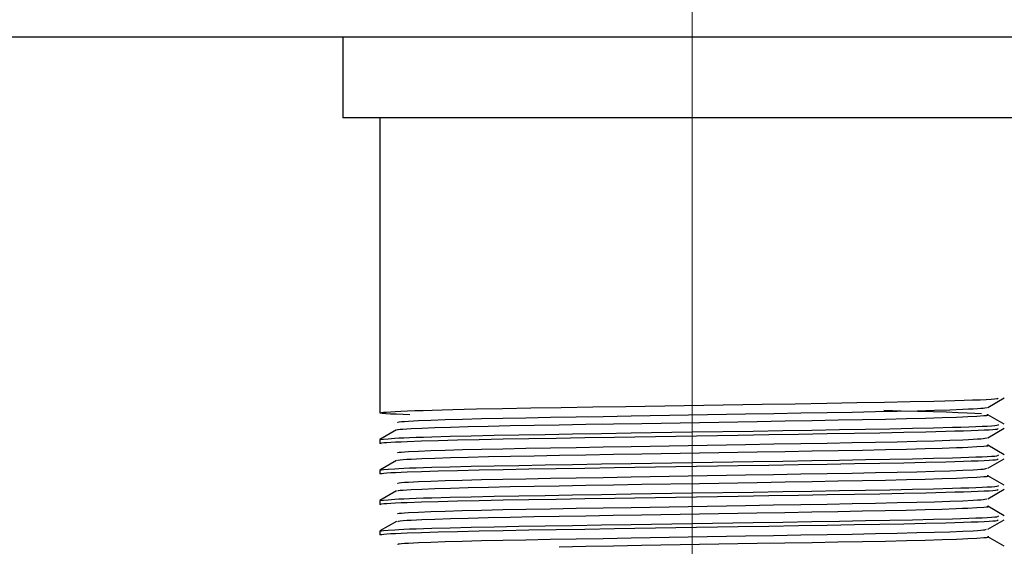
# Model space of a CAD drawing. Header units: millimetres. Extents: x 262469 to 275208, y -32539 to 9411.
# Tile 358 of 428: x 269141 to 269150, y -13289 to -13284. Entities that reach past the tile are written whole.
import ezdxf

# ---------------------------------------------------------------- set-up
doc = ezdxf.new("R2010")
doc.units = ezdxf.units.MM
doc.header["$LTSCALE"] = 100
doc.layers.add('$ IE_TELETECHNIKA', color=5, linetype='Continuous', lineweight=30)

msp = doc.modelspace()

# ---------------------------------------------------------------- linework, layer by layer
at = {"layer": '$ IE_TELETECHNIKA', "color": 7, "linetype": 'Continuous', "lineweight": 5, "ltscale": 20.32}
for p, q in [((269147.0395, -13285.0463), (269147.0395, -13283.0463)), ((269147.0395, -13294.1088), (269147.0395, -13285.0463))]:
    msp.add_line(p, q, dxfattribs=at)
at = {"layer": '$ IE_TELETECHNIKA', "color": 7, "linetype": 'Continuous'}
for p, q in [((269199.5395, -13284.2963), (269059.5395, -13284.2963)), ((269143.7895, -13284.2963), (269143.7895, -13285.0463)), ((269150.2895, -13285.0463), (269143.7895, -13285.0463)), ((269144.1333, -13285.0463), (269144.1333, -13287.7916)), ((269149.7914, -13287.7396), (269149.9449, -13287.6509)), ((269149.9449, -13287.8969), (269149.7914, -13287.8082)), ((269144.2876, -13287.95), (269144.1342, -13288.0386)), ((269149.7914, -13288.023), (269149.9449, -13287.9344)), ((269144.1333, -13288.0396), (269144.1333, -13288.0751)), ((269149.9449, -13288.1804), (269149.7914, -13288.0917)), ((269144.2877, -13288.2334), (269144.1342, -13288.3221)), ((269149.7914, -13288.3065), (269149.9449, -13288.2179)), ((269144.1333, -13288.3231), (269144.1333, -13288.3586)), ((269149.9449, -13288.4639), (269149.7914, -13288.3752)), ((269144.2877, -13288.5169), (269144.1342, -13288.6056)), ((269149.7914, -13288.59), (269149.9449, -13288.5014)), ((269144.1333, -13288.6066), (269144.1333, -13288.642)), ((269149.9449, -13288.7473), (269149.7914, -13288.6587)), ((269149.7914, -13288.8735), (269149.9449, -13288.7848)), ((269144.1333, -13288.8901), (269144.1333, -13288.9255)), ((269144.2877, -13288.8004), (269144.1342, -13288.8891)), ((269149.9449, -13289.0308), (269149.7914, -13288.9422))]:
    msp.add_line(p, q, dxfattribs=at)
for points in [[(269144.4127, -13287.8095), (269144.2889, -13287.8043), (269144.2346, -13287.8018), (269144.1895, -13287.7993), (269144.1567, -13287.7969), (269144.1385, -13287.7945), (269144.1331, -13287.7923), (269144.1368, -13287.7899), (269144.1485, -13287.7876), (269144.1683, -13287.7852), (269144.1962, -13287.7828), (269144.2323, -13287.7803), (269144.2766, -13287.7778), (269144.3292, -13287.7753), (269144.3902, -13287.7727), (269144.4596, -13287.7701), (269144.5369, -13287.7675), (269144.6219, -13287.7649), (269144.7143, -13287.7623), (269144.8137, -13287.7597), (269144.9198, -13287.7572), (269145.0323, -13287.7547), (269145.275, -13287.7499), (269145.5388, -13287.7452), (269145.8205, -13287.7405), (269146.1168, -13287.7357), (269146.4244, -13287.7307), (269147.6925, -13287.7102), (269147.9994, -13287.7053), (269148.2939, -13287.7004), (269148.5718, -13287.6956), (269148.8311, -13287.6909), (269149.0705, -13287.686), (269149.2892, -13287.6811), (269149.3904, -13287.6785), (269149.485, -13287.676), (269149.5722, -13287.6734), (269149.6506, -13287.6707), (269149.7192, -13287.6681), (269149.7769, -13287.6656), (269149.8225, -13287.663), (269149.855, -13287.6605), (269149.8747, -13287.6581), (269149.8846, -13287.6558), (269149.8879, -13287.6511)], [(269144.3018, -13287.8802), (269144.3006, -13287.8761), (269144.3124, -13287.874), (269144.3343, -13287.8718), (269144.3647, -13287.8696), (269144.4023, -13287.8674), (269144.4942, -13287.8629), (269144.6073, -13287.8583), (269144.7432, -13287.8537), (269144.9018, -13287.8491), (269145.0809, -13287.8446), (269145.2783, -13287.8402), (269145.4922, -13287.836), (269145.7209, -13287.8319), (269145.9621, -13287.8278), (269146.2135, -13287.8235), (269146.4728, -13287.8191), (269147.0049, -13287.8099), (269147.5384, -13287.8008), (269147.7993, -13287.7963), (269148.0529, -13287.792), (269148.297, -13287.7877), (269148.5291, -13287.7836), (269148.7471, -13287.7795), (269148.9491, -13287.7752), (269149.1329, -13287.7707), (269149.2964, -13287.7661), (269149.4386, -13287.7615), (269149.5594, -13287.7569), (269149.6114, -13287.7546), (269149.657, -13287.7524), (269149.6955, -13287.7501), (269149.7263, -13287.7479), (269149.7488, -13287.7458), (269149.7649, -13287.7437), (269149.786, -13287.7395)], [(269149.7334, -13287.8004), (269149.671, -13287.7966), (269149.6007, -13287.7928), (269149.5145, -13287.789), (269149.4083, -13287.7851), (269149.283, -13287.7812), (269149.1404, -13287.7774), (269148.9851, -13287.7736), (269148.8235, -13287.7698)], [(269144.3017, -13287.95), (269144.2996, -13287.9479), (269144.3052, -13287.9458), (269144.3223, -13287.9437), (269144.3494, -13287.9415), (269144.3848, -13287.9392), (269144.4267, -13287.937), (269144.5257, -13287.9324), (269144.6461, -13287.9278), (269144.7902, -13287.9231), (269144.9568, -13287.9185), (269145.1435, -13287.914), (269145.3481, -13287.9097), (269145.569, -13287.9055), (269145.804, -13287.9014), (269146.051, -13287.8972), (269146.3076, -13287.8928), (269146.5711, -13287.8882), (269147.1092, -13287.879), (269147.6446, -13287.8698), (269147.9049, -13287.8653), (269148.1568, -13287.861), (269148.3979, -13287.8568), (269148.626, -13287.8527), (269148.8388, -13287.8485), (269149.0341, -13287.844), (269149.2106, -13287.8395), (269149.3665, -13287.8349), (269149.4994, -13287.8302), (269149.5564, -13287.8279), (269149.6069, -13287.8256), (269149.6909, -13287.8211), (269149.7554, -13287.8167), (269149.7788, -13287.8146), (269149.793, -13287.8125), (269149.7954, -13287.8104), (269149.7842, -13287.8082)], [(269144.1462, -13288.0783), (269144.1325, -13288.0741), (269144.1371, -13288.072), (269144.1502, -13288.0698), (269144.1714, -13288.0676), (269144.2004, -13288.0654), (269144.2369, -13288.0632), (269144.2806, -13288.0609), (269144.3312, -13288.0586), (269144.3883, -13288.0563), (269144.5213, -13288.0516), (269144.6782, -13288.0468), (269144.8578, -13288.0421), (269145.059, -13288.0376), (269145.2803, -13288.0333), (269145.5194, -13288.029), (269145.7737, -13288.0248), (269146.0406, -13288.0205), (269146.3174, -13288.016), (269146.8896, -13288.0066), (269147.4685, -13287.9973), (269147.7531, -13287.9927), (269148.0304, -13287.9882), (269148.2971, -13287.9838), (269148.5501, -13287.9795), (269148.7877, -13287.9752), (269149.0092, -13287.9708), (269149.2137, -13287.9664), (269149.4005, -13287.9618), (269149.4861, -13287.9594), (269149.5654, -13287.957), (269149.6377, -13287.9547), (269149.7021, -13287.9523), (269149.7577, -13287.95), (269149.8036, -13287.9476), (269149.8392, -13287.9454), (269149.8636, -13287.9431), (269149.8783, -13287.9409), (269149.8856, -13287.9388), (269149.8879, -13287.9346)], [(269144.1333, -13288.0396), (269144.1688, -13288.0354), (269144.2123, -13288.031), (269144.2721, -13288.0267), (269144.3105, -13288.0244), (269144.3561, -13288.0222), (269144.4097, -13288.0199), (269144.4713, -13288.0176), (269144.5405, -13288.0153), (269144.6169, -13288.0129), (269144.789, -13288.0083), (269144.9837, -13288.0038), (269145.1973, -13287.9994), (269145.4271, -13287.9952), (269145.6712, -13287.991), (269145.9281, -13287.9868), (269146.1958, -13287.9825), (269146.4723, -13287.978), (269147.0398, -13287.9687), (269147.6079, -13287.9596), (269147.8849, -13287.9552), (269148.1533, -13287.9508), (269148.4102, -13287.9465), (269148.6529, -13287.9422), (269148.8804, -13287.938), (269149.0918, -13287.9336), (269149.2862, -13287.9292), (269149.4621, -13287.9246), (269149.5416, -13287.9223), (269149.6146, -13287.92), (269149.6803, -13287.9176), (269149.738, -13287.9153), (269149.787, -13287.913), (269149.8265, -13287.9108), (269149.8558, -13287.9085), (269149.8752, -13287.9064), (269149.8919, -13287.9021), (269149.8925, -13287.898)], [(269144.3018, -13288.1637), (269144.3014, -13288.1596), (269144.3129, -13288.1575), (269144.3344, -13288.1553), (269144.3646, -13288.1531), (269144.4021, -13288.1509), (269144.4941, -13288.1464), (269144.6073, -13288.1418), (269144.7432, -13288.1372), (269144.9018, -13288.1326), (269145.0808, -13288.1281), (269145.2782, -13288.1237), (269145.4922, -13288.1195), (269145.7208, -13288.1154), (269145.962, -13288.1113), (269146.2134, -13288.107), (269146.4727, -13288.1025), (269147.0048, -13288.0934), (269147.5382, -13288.0842), (269147.7991, -13288.0798), (269148.0528, -13288.0754), (269148.2968, -13288.0712), (269148.5289, -13288.0671), (269148.7469, -13288.063), (269148.9489, -13288.0587), (269149.1328, -13288.0542), (269149.2963, -13288.0496), (269149.4385, -13288.045), (269149.5592, -13288.0404), (269149.6113, -13288.0381), (269149.657, -13288.0359), (269149.6957, -13288.0336), (269149.7266, -13288.0314), (269149.7491, -13288.0293), (269149.7648, -13288.0272), (269149.7846, -13288.023)], [(269144.3021, -13288.2334), (269144.3006, -13288.2314), (269144.3061, -13288.2293), (269144.3229, -13288.2271), (269144.3498, -13288.2249), (269144.385, -13288.2227), (269144.4269, -13288.2204), (269144.5262, -13288.2159), (269144.6468, -13288.2112), (269144.7909, -13288.2066), (269144.9575, -13288.202), (269145.1442, -13288.1975), (269145.3489, -13288.1931), (269145.5697, -13288.1889), (269145.8048, -13288.1848), (269146.0517, -13288.1806), (269146.3082, -13288.1762), (269146.5717, -13288.1717), (269147.1096, -13288.1625), (269147.6449, -13288.1533), (269147.905, -13288.1488), (269148.1569, -13288.1445), (269148.3979, -13288.1403), (269148.626, -13288.1362), (269148.8387, -13288.132), (269149.034, -13288.1275), (269149.2103, -13288.123), (269149.3663, -13288.1183), (269149.4993, -13288.1137), (269149.5563, -13288.1114), (269149.6068, -13288.1091), (269149.6905, -13288.1045), (269149.7549, -13288.1002), (269149.7787, -13288.098), (269149.7935, -13288.0959), (269149.7966, -13288.0939), (269149.7856, -13288.0917)], [(269144.1462, -13288.3618), (269144.1325, -13288.3576), (269144.1371, -13288.3555), (269144.1502, -13288.3533), (269144.1714, -13288.3511), (269144.2004, -13288.3489), (269144.2369, -13288.3466), (269144.2806, -13288.3444), (269144.3312, -13288.3421), (269144.3883, -13288.3397), (269144.5213, -13288.335), (269144.6782, -13288.3303), (269144.8578, -13288.3256), (269145.059, -13288.3211), (269145.2803, -13288.3167), (269145.5194, -13288.3125), (269145.7737, -13288.3083), (269146.0406, -13288.3039), (269146.3174, -13288.2994), (269146.8897, -13288.2901), (269147.4685, -13288.2808), (269147.7531, -13288.2762), (269148.0304, -13288.2717), (269148.2971, -13288.2673), (269148.5501, -13288.263), (269148.7877, -13288.2586), (269149.0092, -13288.2543), (269149.2137, -13288.2498), (269149.4005, -13288.2452), (269149.4861, -13288.2429), (269149.5655, -13288.2405), (269149.6377, -13288.2382), (269149.7021, -13288.2358), (269149.7577, -13288.2334), (269149.8036, -13288.2311), (269149.8392, -13288.2288), (269149.8636, -13288.2266), (269149.8783, -13288.2244), (269149.8856, -13288.2223), (269149.8879, -13288.2181)], [(269144.1333, -13288.3231), (269144.1688, -13288.3188), (269144.2123, -13288.3145), (269144.2721, -13288.3101), (269144.3105, -13288.3079), (269144.3561, -13288.3057), (269144.4097, -13288.3034), (269144.4713, -13288.3011), (269144.5405, -13288.2988), (269144.6169, -13288.2964), (269144.789, -13288.2918), (269144.9837, -13288.2873), (269145.1973, -13288.2829), (269145.4271, -13288.2787), (269145.6712, -13288.2745), (269145.9281, -13288.2703), (269146.1958, -13288.266), (269146.4723, -13288.2615), (269147.0398, -13288.2522), (269147.6079, -13288.2431), (269147.8849, -13288.2387), (269148.1533, -13288.2343), (269148.4102, -13288.23), (269148.6529, -13288.2257), (269148.8804, -13288.2214), (269149.0918, -13288.2171), (269149.2862, -13288.2127), (269149.4621, -13288.2081), (269149.5416, -13288.2058), (269149.6146, -13288.2035), (269149.6803, -13288.2011), (269149.738, -13288.1988), (269149.787, -13288.1965), (269149.8265, -13288.1943), (269149.8558, -13288.192), (269149.8752, -13288.1899), (269149.8919, -13288.1856), (269149.8925, -13288.1815)], [(269144.3016, -13288.4471), (269144.3021, -13288.4431), (269144.3134, -13288.441), (269144.3347, -13288.4388), (269144.3646, -13288.4366), (269144.4019, -13288.4344), (269144.494, -13288.4298), (269144.6073, -13288.4253), (269144.7432, -13288.4207), (269144.9017, -13288.4161), (269145.0807, -13288.4116), (269145.2781, -13288.4072), (269145.4921, -13288.403), (269145.7207, -13288.3989), (269145.9619, -13288.3948), (269146.2133, -13288.3905), (269146.4725, -13288.386), (269147.0046, -13288.3769), (269147.5381, -13288.3677), (269147.7989, -13288.3632), (269148.0526, -13288.3589), (269148.2967, -13288.3547), (269148.5288, -13288.3506), (269148.7468, -13288.3465), (269148.9488, -13288.3421), (269149.1326, -13288.3377), (269149.2962, -13288.3331), (269149.4383, -13288.3285), (269149.559, -13288.3239), (269149.657, -13288.3194), (269149.6959, -13288.3171), (269149.7269, -13288.3149), (269149.7495, -13288.3128), (269149.7648, -13288.3107), (269149.7833, -13288.3065)], [(269144.3024, -13288.5169), (269144.3014, -13288.5149), (269144.3069, -13288.5128), (269144.3233, -13288.5106), (269144.3497, -13288.5084), (269144.3846, -13288.5062), (269144.4264, -13288.5039), (269144.5259, -13288.4993), (269144.6466, -13288.4947), (269144.7906, -13288.4901), (269144.9571, -13288.4855), (269145.1438, -13288.481), (269145.3484, -13288.4766), (269145.5692, -13288.4724), (269145.8043, -13288.4683), (269146.0512, -13288.4641), (269146.3077, -13288.4597), (269146.5711, -13288.4552), (269147.1091, -13288.446), (269147.6444, -13288.4368), (269147.9045, -13288.4323), (269148.1564, -13288.428), (269148.3975, -13288.4238), (269148.6255, -13288.4197), (269148.8383, -13288.4155), (269149.0336, -13288.411), (269149.21, -13288.4065), (269149.366, -13288.4018), (269149.4991, -13288.3972), (269149.5562, -13288.3949), (269149.6067, -13288.3926), (269149.6902, -13288.388), (269149.7544, -13288.3837), (269149.7786, -13288.3815), (269149.794, -13288.3794), (269149.7977, -13288.3774), (269149.7871, -13288.3752)], [(269144.1462, -13288.6453), (269144.1325, -13288.6411), (269144.1371, -13288.6389), (269144.1502, -13288.6368), (269144.1714, -13288.6346), (269144.2004, -13288.6324), (269144.2369, -13288.6301), (269144.2806, -13288.6278), (269144.3312, -13288.6256), (269144.3883, -13288.6232), (269144.5213, -13288.6185), (269144.6782, -13288.6138), (269144.8578, -13288.6091), (269145.059, -13288.6046), (269145.2803, -13288.6002), (269145.5194, -13288.596), (269145.7737, -13288.5917), (269146.0406, -13288.5874), (269146.3173, -13288.5829), (269146.8896, -13288.5736), (269147.4685, -13288.5642), (269147.7531, -13288.5597), (269148.0304, -13288.5552), (269148.2971, -13288.5508), (269148.5501, -13288.5464), (269148.7877, -13288.5421), (269149.0092, -13288.5378), (269149.2137, -13288.5333), (269149.4005, -13288.5287), (269149.4861, -13288.5264), (269149.5654, -13288.524), (269149.6377, -13288.5216), (269149.7021, -13288.5193), (269149.7577, -13288.5169), (269149.8036, -13288.5146), (269149.8392, -13288.5123), (269149.8636, -13288.5101), (269149.8783, -13288.5079), (269149.8856, -13288.5058), (269149.8879, -13288.5015)], [(269144.1333, -13288.6066), (269144.1688, -13288.6023), (269144.2123, -13288.598), (269144.2721, -13288.5936), (269144.3105, -13288.5914), (269144.3561, -13288.5891), (269144.4097, -13288.5869), (269144.4713, -13288.5846), (269144.5405, -13288.5822), (269144.6169, -13288.5799), (269144.789, -13288.5753), (269144.9837, -13288.5707), (269145.1973, -13288.5664), (269145.4271, -13288.5622), (269145.6712, -13288.558), (269145.9281, -13288.5538), (269146.1958, -13288.5495), (269146.4723, -13288.5449), (269147.0398, -13288.5357), (269147.6079, -13288.5266), (269147.8849, -13288.5221), (269148.1533, -13288.5178), (269148.4102, -13288.5134), (269148.6529, -13288.5092), (269148.8804, -13288.5049), (269149.0918, -13288.5006), (269149.2862, -13288.4962), (269149.4621, -13288.4916), (269149.5416, -13288.4893), (269149.6146, -13288.4869), (269149.6803, -13288.4846), (269149.738, -13288.4823), (269149.787, -13288.48), (269149.8265, -13288.4777), (269149.8558, -13288.4755), (269149.8752, -13288.4733), (269149.8919, -13288.4691), (269149.8925, -13288.465)], [(269144.3014, -13288.7306), (269144.3029, -13288.7265), (269144.314, -13288.7244), (269144.3349, -13288.7223), (269144.3645, -13288.7201), (269144.4017, -13288.7179), (269144.4938, -13288.7133), (269144.6073, -13288.7087), (269144.7432, -13288.7041), (269144.9016, -13288.6996), (269145.0807, -13288.6951), (269145.2781, -13288.6907), (269145.492, -13288.6865), (269145.7206, -13288.6824), (269145.9618, -13288.6782), (269146.2132, -13288.674), (269146.4724, -13288.6695), (269147.0045, -13288.6604), (269147.5379, -13288.6512), (269147.7988, -13288.6467), (269148.0524, -13288.6424), (269148.2965, -13288.6382), (269148.5286, -13288.6341), (269148.7466, -13288.6299), (269148.9486, -13288.6256), (269149.1325, -13288.6212), (269149.2961, -13288.6166), (269149.4382, -13288.612), (269149.5588, -13288.6074), (269149.6569, -13288.6028), (269149.696, -13288.6006), (269149.7272, -13288.5984), (269149.7499, -13288.5962), (269149.7649, -13288.5941), (269149.7821, -13288.59)], [(269144.3026, -13288.8004), (269144.3076, -13288.7963), (269144.3236, -13288.7941), (269144.3496, -13288.7919), (269144.3842, -13288.7897), (269144.4259, -13288.7874), (269144.5254, -13288.7828), (269144.6462, -13288.7782), (269144.7901, -13288.7736), (269144.9565, -13288.769), (269145.1431, -13288.7645), (269145.3477, -13288.7601), (269145.5685, -13288.7559), (269145.8034, -13288.7518), (269146.0503, -13288.7476), (269146.3068, -13288.7432), (269146.5702, -13288.7387), (269147.1082, -13288.7295), (269147.6435, -13288.7203), (269147.9036, -13288.7158), (269148.1555, -13288.7115), (269148.3966, -13288.7073), (269148.6248, -13288.7032), (269148.8376, -13288.6989), (269149.0329, -13288.6945), (269149.2094, -13288.6899), (269149.3655, -13288.6853), (269149.4988, -13288.6807), (269149.5559, -13288.6784), (269149.6065, -13288.6761), (269149.6897, -13288.6715), (269149.7537, -13288.6671), (269149.7783, -13288.665), (269149.7944, -13288.663), (269149.7989, -13288.6609), (269149.7888, -13288.6588)], [(269144.1462, -13288.9288), (269144.1325, -13288.9246), (269144.1371, -13288.9224), (269144.1502, -13288.9203), (269144.1714, -13288.9181), (269144.2004, -13288.9159), (269144.2369, -13288.9136), (269144.2806, -13288.9113), (269144.3312, -13288.909), (269144.3883, -13288.9067), (269144.5213, -13288.902), (269144.6782, -13288.8973), (269144.8578, -13288.8926), (269145.059, -13288.8881), (269145.2803, -13288.8837), (269145.5194, -13288.8795), (269145.7737, -13288.8752), (269146.0406, -13288.8709), (269146.3174, -13288.8664), (269146.8897, -13288.8571), (269147.4685, -13288.8477), (269147.7531, -13288.8432), (269148.0304, -13288.8387), (269148.2971, -13288.8343), (269148.5501, -13288.8299), (269148.7877, -13288.8256), (269149.0092, -13288.8213), (269149.2137, -13288.8168), (269149.4005, -13288.8122), (269149.4861, -13288.8099), (269149.5655, -13288.8075), (269149.6377, -13288.8051), (269149.7021, -13288.8028), (269149.7577, -13288.8004), (269149.8036, -13288.7981), (269149.8392, -13288.7958), (269149.8636, -13288.7936), (269149.8783, -13288.7914), (269149.8856, -13288.7892), (269149.8879, -13288.785)], [(269144.1333, -13288.8901), (269144.1688, -13288.8858), (269144.2123, -13288.8815), (269144.2721, -13288.8771), (269144.3105, -13288.8749), (269144.3561, -13288.8726), (269144.4097, -13288.8703), (269144.4713, -13288.868), (269144.5405, -13288.8657), (269144.6169, -13288.8634), (269144.789, -13288.8588), (269144.9837, -13288.8542), (269145.1973, -13288.8499), (269145.4271, -13288.8457), (269145.6712, -13288.8415), (269145.9281, -13288.8373), (269146.1958, -13288.8329), (269146.4723, -13288.8284), (269147.0398, -13288.8192), (269147.6079, -13288.8101), (269147.8849, -13288.8056), (269148.1533, -13288.8012), (269148.4102, -13288.7969), (269148.6529, -13288.7927), (269148.8804, -13288.7884), (269149.0918, -13288.7841), (269149.2862, -13288.7797), (269149.4621, -13288.7751), (269149.5416, -13288.7728), (269149.6146, -13288.7704), (269149.6803, -13288.7681), (269149.738, -13288.7658), (269149.787, -13288.7635), (269149.8265, -13288.7612), (269149.8558, -13288.759), (269149.8752, -13288.7568), (269149.8919, -13288.7526), (269149.8925, -13288.7484)], [(269144.301, -13289.0141), (269144.3035, -13289.01), (269144.3145, -13289.0079), (269144.3352, -13289.0058), (269144.3645, -13289.0036), (269144.4015, -13289.0013), (269144.4937, -13288.9968), (269144.6073, -13288.9922), (269144.7432, -13288.9876), (269144.9016, -13288.9831), (269145.0806, -13288.9786), (269145.278, -13288.9742), (269145.4919, -13288.9699), (269145.7205, -13288.9658), (269145.9617, -13288.9617), (269146.2131, -13288.9575), (269146.4723, -13288.953), (269147.0043, -13288.9438), (269147.5377, -13288.9347), (269147.7986, -13288.9302), (269148.0523, -13288.9259), (269148.2963, -13288.9217), (269148.5284, -13288.9176), (269148.7465, -13288.9134), (269148.9485, -13288.9091), (269149.1324, -13288.9046), (269149.2961, -13288.9001), (269149.438, -13288.8955), (269149.5585, -13288.8909), (269149.6569, -13288.8863), (269149.6961, -13288.8841), (269149.7275, -13288.8819), (269149.7503, -13288.8797), (269149.7651, -13288.8776), (269149.7811, -13288.8735)], [(269145.8036, -13289.0353), (269146.0506, -13289.0311), (269146.3071, -13289.0267), (269146.5706, -13289.0222), (269147.1087, -13289.0129), (269147.6441, -13289.0037), (269147.9043, -13288.9993), (269148.1562, -13288.995), (269148.3974, -13288.9908), (269148.6255, -13288.9866), (269148.8383, -13288.9824), (269149.0336, -13288.978), (269149.21, -13288.9734), (269149.3661, -13288.9688), (269149.4994, -13288.9642), (269149.5566, -13288.9619), (269149.607, -13288.9595), (269149.6899, -13288.955), (269149.7535, -13288.9506), (269149.7782, -13288.9485), (269149.7948, -13288.9464), (269149.7999, -13288.9444), (269149.7903, -13288.9422)]]:
    msp.add_lwpolyline(points, dxfattribs=at)

doc.saveas('drawing.dxf')
